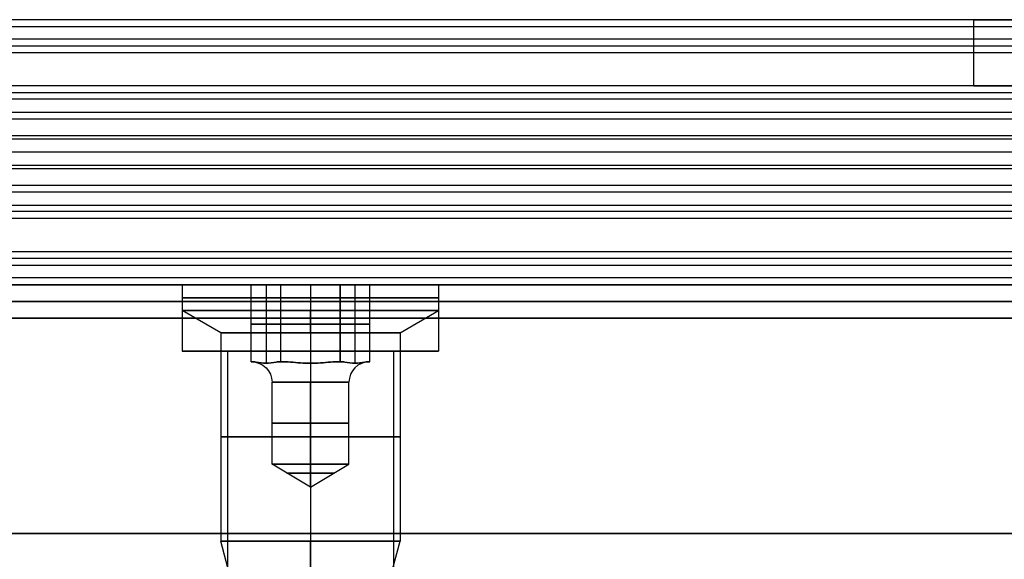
# Model space of a CAD drawing. Header units: millimetres. Extents: x -646 to 654, y -203 to 198.
# Tile 459 of 656: x -357 to -327, y 141 to 157. Entities that reach past the tile are written whole.
import ezdxf

# ---------------------------------------------------------------- set-up
doc = ezdxf.new("R2010")
doc.units = ezdxf.units.MM
doc.layers.add('Default', color=7, linetype='Continuous', true_color=0x000000)

msp = doc.modelspace()

# ---------------------------------------------------------------- linework, layer by layer
at = {"layer": 'Default'}
for p, q in [((-645.384, 149.34, 1170.822), (652.616, 149.34, 1170.822)), ((652.616, 149.34, 772.822), (-645.384, 149.34, 772.822)), ((652.616, 149.34, 971.822), (-645.384, 149.34, 971.822)), ((-352.248, 147.34, 776.822), (-350.834, 147.34, 776.822)), ((-348.384, 147.34, 772.959), (-348.384, 147.34, 773.822)), ((-348.384, 147.34, 778.822), (-348.384, 147.34, 780.686)), ((-345.935, 147.34, 776.822), (-344.521, 147.34, 776.822))]:
    msp.add_line(p, q, dxfattribs=at)
at = {"layer": 'Default', "color": 9, "true_color": 0xbebcba}
for p, q in [((-352.248, 149.34, 776.822), (-350.169, 149.34, 776.822)), ((-352.248, 149.34, 776.822), (-352.248, 148.568, 776.822)), ((-349.723, 149.34, 776.049), (-349.723, 146.977, 776.049)), ((-349.723, 149.34, 777.595), (-349.723, 146.977, 777.595)), ((-348.384, 149.34, 775.277), (-348.384, 146.977, 775.277)), ((-348.384, 149.34, 778.368), (-348.384, 146.977, 778.368)), ((-348.384, 149.34, 772.959), (-348.384, 149.34, 775.277)), ((-348.384, 149.34, 778.368), (-348.384, 149.34, 780.686)), ((-348.384, 149.34, 780.686), (-348.384, 148.568, 780.686)), ((-348.384, 149.34, 772.959), (-348.384, 148.568, 772.959)), ((-347.046, 149.34, 777.595), (-347.046, 146.977, 777.595)), ((-347.046, 149.34, 776.049), (-347.046, 146.977, 776.049)), ((-346.6, 149.34, 776.822), (-344.521, 149.34, 776.822)), ((-344.521, 149.34, 776.822), (-344.521, 148.568, 776.822)), ((-351.089, 147.898, 776.822), (-352.248, 148.568, 776.822)), ((-348.384, 147.898, 779.527), (-348.384, 148.568, 780.686)), ((-348.384, 147.898, 774.118), (-348.384, 148.568, 772.959)), ((-345.68, 147.898, 776.822), (-344.521, 148.568, 776.822)), ((-350.169, 148.159, 776.822), (-349.277, 148.159, 775.277)), ((-349.277, 148.159, 778.368), (-350.169, 148.159, 776.822)), ((-349.277, 148.159, 775.277), (-347.492, 148.159, 775.277)), ((-347.492, 148.159, 778.368), (-349.277, 148.159, 778.368)), ((-346.6, 148.159, 776.822), (-347.492, 148.159, 778.368)), ((-347.492, 148.159, 775.277), (-346.6, 148.159, 776.822)), ((-351.089, 147.898, 776.822), (-351.089, 141.613, 776.822)), ((-348.384, 147.898, 779.527), (-348.384, 141.613, 779.527)), ((-348.384, 147.898, 774.118), (-348.384, 141.613, 774.118)), ((-345.68, 147.898, 776.822), (-345.68, 141.613, 776.822)), ((-350.169, 147.022, 776.822), (-350.162, 147.022, 776.822)), ((-350.165, 147.022, 776.829), (-350.165, 147.022, 776.816)), ((-349.28, 147.022, 775.283), (-349.273, 147.022, 775.283)), ((-349.28, 147.022, 778.361), (-349.273, 147.022, 778.361)), ((-349.273, 147.022, 775.283), (-349.273, 147.022, 775.277)), ((-349.273, 147.022, 778.368), (-349.273, 147.022, 778.361)), ((-347.496, 147.022, 775.283), (-347.496, 147.022, 775.277)), ((-347.496, 147.022, 775.283), (-347.488, 147.022, 775.283)), ((-347.496, 147.022, 778.368), (-347.496, 147.022, 778.361)), ((-347.496, 147.022, 778.361), (-347.488, 147.022, 778.361)), ((-346.607, 147.022, 776.822), (-346.6, 147.022, 776.822)), ((-346.603, 147.022, 776.829), (-346.603, 147.022, 776.816)), ((-349.543, 143.931, 776.822), (-349.543, 146.404, 776.822)), ((-348.384, 143.931, 775.663), (-348.384, 146.404, 775.663)), ((-348.384, 143.931, 777.981), (-348.384, 146.404, 777.981)), ((-347.225, 143.931, 776.822), (-347.225, 146.404, 776.822)), ((-348.384, 143.235, 776.822), (-349.543, 143.931, 776.822)), ((-348.384, 143.235, 776.822), (-347.225, 143.931, 776.822)), ((-348.384, 143.235, 776.822), (-348.384, 143.931, 775.663)), ((-348.384, 143.235, 776.822), (-348.384, 143.931, 777.981)), ((-350.604, 139.804, 776.822), (-351.089, 141.613, 776.822)), ((-348.384, 140.299, 779.175), (-348.384, 141.613, 779.527)), ((-348.384, 139.309, 774.735), (-348.384, 141.613, 774.118)), ((-346.437, 138.786, 776.822), (-345.68, 141.613, 776.822))]:
    msp.add_line(p, q, dxfattribs=at)
at = {"layer": 'Default', "color": 9, "true_color": 0xbebcba, "extrusion": (0, -1, 0)}
for centre, radius in [((-348.384, 776.822, -148.954), 3.864), ((-348.384, 776.822, -144.756), 2.705)]:
    msp.add_circle(centre, radius, dxfattribs=at)
at = {"layer": 'Default', "color": 9, "true_color": 0xbebcba, "extrusion": (0, 1, 0)}
for centre, radius in [((348.384, 776.822, 145.168), 1.159), ((348.384, 776.822, 143.664), 0.715)]:
    msp.add_circle(centre, radius, dxfattribs=at)
for centre, radius, start, end in [((348.384, 776.822, 149.34), 3.864, 270, 90), ((348.384, 776.822, 148.568), 3.864, 90, 180), ((348.384, 776.822, 148.568), 3.864, 180, 270), ((348.384, 776.822, 147.898), 2.705, 270, 0), ((348.384, 776.822, 147.898), 2.705, 0, 90), ((348.384, 776.822, 147.022), 1.777, 359.5918, 0.4082), ((348.384, 776.822, 147.022), 1.777, 359.5918, 0.4082), ((348.384, 776.822, 147.022), 1.777, 299.5918, 300.4082), ((348.384, 776.822, 147.022), 1.777, 59.5918, 60.4082), ((348.384, 776.822, 147.022), 1.777, 59.5918, 60.4082), ((348.384, 776.822, 147.022), 1.777, 119.5918, 120.4082), ((348.384, 776.822, 147.022), 1.777, 239.5918, 240.4082), ((348.384, 776.822, 147.022), 1.777, 119.5918, 120.4082), ((348.384, 776.822, 147.022), 1.777, 179.5918, 180.4082), ((348.384, 776.822, 147.022), 1.777, 179.5918, 180.4082), ((348.384, 776.822, 143.931), 1.159, 270, 90), ((348.384, 776.822, 141.613), 2.705, 90, 180), ((348.384, 776.822, 141.613), 2.705, 180, 270)]:
    msp.add_arc(centre, radius, start, end, dxfattribs=at)
at = {"layer": 'Default', "color": 9, "true_color": 0xbebcba, "extrusion": (0, -1, 0)}
for centre, radius, start, end in [((-348.384, 776.822, -149.34), 3.864, 270, 0), ((-348.384, 776.822, -149.34), 3.864, 0, 90), ((-348.384, 776.822, -148.568), 3.864, 90, 180), ((-348.384, 776.822, -148.568), 3.864, 180, 270), ((-348.384, 776.822, -147.898), 2.705, 270, 0), ((-348.384, 776.822, -147.898), 2.705, 0, 90), ((-348.384, 776.822, -146.404), 1.159, 90, 270), ((-348.384, 776.822, -146.404), 1.159, 270, 90), ((-348.384, 776.822, -143.931), 1.159, 0, 90), ((-348.384, 776.822, -143.931), 1.159, 270, 0), ((-348.384, 776.822, -141.613), 2.705, 90, 180), ((-348.384, 776.822, -141.613), 2.705, 180, 270)]:
    msp.add_arc(centre, radius, start, end, dxfattribs=at)
at = {"layer": 'Default', "color": 9, "true_color": 0xbebcba, "extrusion": (0, 0, -1)}
msp.add_arc((350.162, 146.404, -776.822), 0.618, 90, 180, dxfattribs=at)
at = {"layer": 'Default', "color": 9, "true_color": 0xbebcba, "extrusion": (-1, 0, 0)}
msp.add_arc((-146.404, 778.599, 348.384), 0.618, 202.0243, 270, dxfattribs=at)
at = {"layer": 'Default', "color": 9, "true_color": 0xbebcba, "extrusion": (1, 0, 0)}
msp.add_arc((146.404, 775.045, -348.384), 0.618, 22.0243, 90, dxfattribs=at)
at = {"layer": 'Default', "color": 9, "true_color": 0xbebcba}
msp.add_arc((-346.607, 146.404, 776.822), 0.618, 90, 180, dxfattribs=at)
at = {"layer": 'Default'}
for points in [[(628.616, 157.34, 1076.214), (3.616, 157.34, 1076.214), (-621.384, 157.34, 1076.214)], [(628.616, 157.34, 1089.822), (3.616, 157.34, 1089.822), (-621.384, 157.34, 1089.822)], [(-328.304, 157.34, 1083.018), (-347.884, 157.34, 1083.018), (-367.465, 157.34, 1083.018)], [(-328.384, 155.34, 1082.214), (-328.384, 156.34, 1082.214), (-328.384, 157.34, 1082.214)], [(628.616, 157.129, 1090.717), (3.616, 157.129, 1090.717), (-621.384, 157.129, 1090.717)], [(628.616, 156.755, 1074.8), (3.616, 156.755, 1074.8), (-621.384, 156.755, 1074.8)], [(628.616, 156.54, 1091.422), (3.616, 156.54, 1091.422), (-621.384, 156.54, 1091.422)], [(628.616, 156.34, 1120.822), (3.616, 156.34, 1120.822), (-621.384, 156.34, 1120.822)], [(628.616, 156.34, 1118.822), (3.616, 156.34, 1118.822), (-621.384, 156.34, 1118.822)], [(628.616, 156.34, 1119.822), (3.616, 156.34, 1119.822), (-621.384, 156.34, 1119.822)], [(628.616, 155.34, 1074.214), (3.616, 155.34, 1074.214), (-621.384, 155.34, 1074.214)], [(628.616, 155.34, 1076.214), (3.616, 155.34, 1076.214), (-621.384, 155.34, 1076.214)], [(628.616, 155.34, 1089.714), (3.616, 155.34, 1089.714), (-621.384, 155.34, 1089.714)], [(628.616, 155.34, 1101.322), (3.616, 155.34, 1101.322), (-621.384, 155.34, 1101.322)], [(628.616, 155.34, 1093.822), (3.616, 155.34, 1093.822), (-621.384, 155.34, 1093.822)], [(628.616, 155.34, 1097.572), (3.616, 155.34, 1097.572), (-621.384, 155.34, 1097.572)], [(-328.314, 155.34, 1082.964), (-347.884, 155.34, 1082.964), (-367.454, 155.34, 1082.964)], [(628.616, 155.129, 1102.217), (3.616, 155.129, 1102.217), (-621.384, 155.129, 1102.217)], [(628.616, 154.94, 1092.622), (3.616, 154.94, 1092.622), (-621.384, 154.94, 1092.622)], [(628.616, 154.54, 1102.922), (3.616, 154.54, 1102.922), (-621.384, 154.54, 1102.922)], [(628.616, 154.34, 1093.822), (3.616, 154.34, 1093.822), (-621.384, 154.34, 1093.822)], [(628.616, 153.84, 1120.822), (3.616, 153.84, 1120.822), (-621.384, 153.84, 1120.822)], [(628.616, 153.84, 1118.822), (3.616, 153.84, 1118.822), (-621.384, 153.84, 1118.822)], [(628.616, 153.74, 1090.914), (3.616, 153.74, 1090.914), (-621.384, 153.74, 1090.914)], [(628.616, 153.34, 1101.214), (3.616, 153.34, 1101.214), (-621.384, 153.34, 1101.214)], [(628.616, 153.34, 1093.822), (3.616, 153.34, 1093.822), (-621.384, 153.34, 1093.822)], [(628.616, 153.34, 1097.518), (3.616, 153.34, 1097.518), (-621.384, 153.34, 1097.518)], [(628.616, 153.34, 1093.822), (3.616, 153.34, 1093.822), (-621.384, 153.34, 1093.822)], [(628.616, 153.34, 1101.214), (3.616, 153.34, 1101.214), (-621.384, 153.34, 1101.214)], [(628.616, 153.34, 1097.518), (3.616, 153.34, 1097.518), (-621.384, 153.34, 1097.518)], [(628.616, 152.94, 1104.122), (3.616, 152.94, 1104.122), (-621.384, 152.94, 1104.122)], [(628.616, 152.84, 1074.214), (3.616, 152.84, 1074.214), (-621.384, 152.84, 1074.214)], [(628.616, 152.84, 1076.214), (3.616, 152.84, 1076.214), (-621.384, 152.84, 1076.214)], [(628.616, 152.34, 1101.214), (3.616, 152.34, 1101.214), (-621.384, 152.34, 1101.214)], [(628.616, 152.14, 1092.114), (3.616, 152.14, 1092.114), (-621.384, 152.14, 1092.114)], [(628.616, 151.74, 1102.414), (3.616, 151.74, 1102.414), (-621.384, 151.74, 1102.414)], [(628.616, 151.551, 1092.819), (3.616, 151.551, 1092.819), (-621.384, 151.551, 1092.819)], [(628.616, 151.34, 1093.714), (3.616, 151.34, 1093.714), (-621.384, 151.34, 1093.714)], [(628.616, 151.34, 1101.214), (3.616, 151.34, 1101.214), (-621.384, 151.34, 1101.214)], [(628.616, 151.34, 1097.464), (3.616, 151.34, 1097.464), (-621.384, 151.34, 1097.464)], [(628.616, 151.34, 1120.822), (3.616, 151.34, 1120.822), (-621.384, 151.34, 1120.822)], [(628.616, 151.34, 1118.822), (3.616, 151.34, 1118.822), (-621.384, 151.34, 1118.822)], [(628.616, 151.34, 1105.322), (3.616, 151.34, 1105.322), (-621.384, 151.34, 1105.322)], [(-325.314, 151.34, 1112.072), (-344.884, 151.34, 1112.072), (-364.454, 151.34, 1112.072)], [(628.616, 150.34, 1074.214), (3.616, 150.34, 1074.214), (-621.384, 150.34, 1074.214)], [(628.616, 150.34, 1076.214), (3.616, 150.34, 1076.214), (-621.384, 150.34, 1076.214)], [(628.616, 150.34, 1075.214), (3.616, 150.34, 1075.214), (-621.384, 150.34, 1075.214)], [(628.616, 150.14, 1103.614), (3.616, 150.14, 1103.614), (-621.384, 150.14, 1103.614)], [(628.616, 149.926, 1120.236), (3.616, 149.926, 1120.236), (-621.384, 149.926, 1120.236)], [(628.616, 149.551, 1104.319), (3.616, 149.551, 1104.319), (-621.384, 149.551, 1104.319)], [(628.616, 149.34, 1118.822), (3.616, 149.34, 1118.822), (-621.384, 149.34, 1118.822)], [(628.616, 149.34, 1105.214), (3.616, 149.34, 1105.214), (-621.384, 149.34, 1105.214)], [(-325.304, 149.34, 1112.018), (-344.884, 149.34, 1112.018), (-364.465, 149.34, 1112.018)], [(-352.248, 149.34, 776.822), (-352.248, 148.34, 776.822), (-352.248, 147.34, 776.822)], [(-348.384, 149.34, 780.686), (-348.384, 148.34, 780.686), (-348.384, 147.34, 780.686)], [(-348.384, 149.34, 772.959), (-348.384, 148.34, 772.959), (-348.384, 147.34, 772.959)], [(-344.521, 149.34, 776.822), (-344.521, 148.34, 776.822), (-344.521, 147.34, 776.822)], [(-645.384, 148.84, 1171.322), (3.616, 148.84, 1171.322), (652.616, 148.84, 1171.322)], [(652.616, 148.84, 772.322), (3.616, 148.84, 772.322), (-645.384, 148.84, 772.322)], [(-645.384, 148.34, 1171.822), (3.616, 148.34, 1171.822), (652.616, 148.34, 1171.822)], [(652.616, 148.34, 771.822), (3.616, 148.34, 771.822), (-645.384, 148.34, 771.822)], [(-350.884, 147.34, 776.322), (-350.884, 140.84, 776.322), (-350.884, 134.34, 776.322)], [(-348.384, 147.34, 778.822), (-348.384, 140.84, 778.822), (-348.384, 134.34, 778.822)], [(-348.384, 147.34, 773.822), (-348.384, 140.84, 773.822), (-348.384, 134.34, 773.822)], [(-345.884, 147.34, 776.322), (-345.884, 140.84, 776.322), (-345.884, 134.34, 776.322)], [(-645.384, 141.84, 1171.822), (3.616, 141.84, 1171.822), (652.616, 141.84, 1171.822)], [(652.616, 141.84, 771.822), (3.616, 141.84, 771.822), (-645.384, 141.84, 771.822)]]:
    msp.add_open_spline(points, degree=2, dxfattribs=at)
for points, weights, knots in [([(-324.384, 157.34, 1086.214), (-328.384, 157.34, 1086.214), (-328.384, 157.34, 1082.214), (-328.384, 157.34, 1078.214), (-324.384, 157.34, 1078.214)], [1, 0.707106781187, 1, 0.707106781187, 1], [-55.699112, -55.699112, -55.699112, -49.415927, -49.415927, -43.132741, -43.132741, -43.132741]), ([(-324.384, 155.34, 1078.214), (-328.384, 155.34, 1078.214), (-328.384, 155.34, 1082.214), (-328.384, 155.34, 1086.214), (-324.384, 155.34, 1086.214)], [1, 0.707106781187, 1, 0.707106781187, 1], [43.132741, 43.132741, 43.132741, 49.415927, 49.415927, 55.699112, 55.699112, 55.699112]), ([(-344.521, 149.34, 776.822), (-344.521, 149.34, 780.686), (-348.384, 149.34, 780.686), (-352.248, 149.34, 780.686), (-352.248, 149.34, 776.822), (-352.248, 149.34, 772.959), (-348.384, 149.34, 772.959), (-344.521, 149.34, 772.959), (-344.521, 149.34, 776.822)], [1, 0.707106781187, 1, 0.707106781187, 1, 0.707106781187, 1, 0.707106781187, 1], [7.853982, 7.853982, 7.853982, 15.707963, 15.707963, 23.561945, 23.561945, 31.415927, 31.415927, 39.269908, 39.269908, 39.269908]), ([(-344.521, 148.34, 776.822), (-344.521, 148.34, 780.686), (-348.384, 148.34, 780.686), (-352.248, 148.34, 780.686), (-352.248, 148.34, 776.822), (-352.248, 148.34, 772.959), (-348.384, 148.34, 772.959), (-344.521, 148.34, 772.959), (-344.521, 148.34, 776.822)], [1, 0.707106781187, 1, 0.707106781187, 1, 0.707106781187, 1, 0.707106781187, 1], [7.853982, 7.853982, 7.853982, 15.707963, 15.707963, 23.561945, 23.561945, 31.415927, 31.415927, 39.269908, 39.269908, 39.269908]), ([(-344.521, 147.34, 776.822), (-344.521, 147.34, 780.686), (-348.384, 147.34, 780.686), (-352.248, 147.34, 780.686), (-352.248, 147.34, 776.822), (-352.248, 147.34, 772.959), (-348.384, 147.34, 772.959), (-344.521, 147.34, 772.959), (-344.521, 147.34, 776.822)], [1, 0.707106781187, 1, 0.707106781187, 1, 0.707106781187, 1, 0.707106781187, 1], [7.853982, 7.853982, 7.853982, 15.707963, 15.707963, 23.561945, 23.561945, 31.415927, 31.415927, 39.269908, 39.269908, 39.269908]), ([(-345.884, 147.34, 776.322), (-345.884, 147.34, 778.822), (-348.384, 147.34, 778.822), (-350.884, 147.34, 778.822), (-350.884, 147.34, 776.322), (-350.884, 147.34, 773.822), (-348.384, 147.34, 773.822), (-345.884, 147.34, 773.822), (-345.884, 147.34, 776.322)], [1, 0.707106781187, 1, 0.707106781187, 1, 0.707106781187, 1, 0.707106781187, 1], [0, 0, 0, 5.497787, 5.497787, 10.995574, 10.995574, 16.493361, 16.493361, 21.991149, 21.991149, 21.991149])]:
    msp.add_rational_spline(points, weights, degree=2, knots=knots, dxfattribs=at)
at = {"layer": 'Default', "color": 9, "true_color": 0xbebcba}
for points in [[(-350.169, 149.34, 776.822), (-349.723, 149.34, 776.049), (-349.277, 149.34, 775.277)], [(-350.169, 147.022, 776.822), (-350.169, 148.181, 776.822), (-350.169, 149.34, 776.822)], [(-349.277, 149.34, 778.368), (-349.723, 149.34, 777.595), (-350.169, 149.34, 776.822)], [(-349.277, 149.34, 775.277), (-348.384, 149.34, 775.277), (-347.492, 149.34, 775.277)], [(-349.277, 147.022, 775.277), (-349.277, 148.181, 775.277), (-349.277, 149.34, 775.277)], [(-349.277, 147.022, 778.368), (-349.277, 148.181, 778.368), (-349.277, 149.34, 778.368)], [(-347.492, 149.34, 778.368), (-348.384, 149.34, 778.368), (-349.277, 149.34, 778.368)], [(-347.492, 149.34, 775.277), (-347.492, 148.181, 775.277), (-347.492, 147.022, 775.277)], [(-347.492, 147.022, 778.368), (-347.492, 148.181, 778.368), (-347.492, 149.34, 778.368)], [(-346.6, 149.34, 776.822), (-347.046, 149.34, 777.595), (-347.492, 149.34, 778.368)], [(-347.492, 149.34, 775.277), (-347.046, 149.34, 776.049), (-346.6, 149.34, 776.822)], [(-346.6, 147.022, 776.822), (-346.6, 148.181, 776.822), (-346.6, 149.34, 776.822)], [(-350.169, 147.022, 776.822), (-350.165, 147.022, 776.816), (-350.162, 147.022, 776.81)], [(-350.162, 147.022, 776.835), (-350.165, 147.022, 776.829), (-350.169, 147.022, 776.822)], [(-349.284, 147.022, 775.289), (-349.28, 147.022, 775.283), (-349.277, 147.022, 775.277)], [(-349.277, 147.022, 778.368), (-349.28, 147.022, 778.361), (-349.284, 147.022, 778.355)], [(-349.277, 147.022, 775.277), (-349.269, 147.022, 775.277), (-349.262, 147.022, 775.277)], [(-349.262, 147.022, 778.368), (-349.269, 147.022, 778.368), (-349.277, 147.022, 778.368)], [(-347.507, 147.022, 775.277), (-347.499, 147.022, 775.277), (-347.492, 147.022, 775.277)], [(-347.507, 147.022, 778.368), (-347.499, 147.022, 778.368), (-347.492, 147.022, 778.368)], [(-347.492, 147.022, 778.368), (-347.488, 147.022, 778.361), (-347.485, 147.022, 778.355)], [(-347.492, 147.022, 775.277), (-347.488, 147.022, 775.283), (-347.485, 147.022, 775.289)], [(-346.6, 147.022, 776.822), (-346.603, 147.022, 776.829), (-346.607, 147.022, 776.835)], [(-346.607, 147.022, 776.81), (-346.603, 147.022, 776.816), (-346.6, 147.022, 776.822)]]:
    msp.add_open_spline(points, degree=2, dxfattribs=at)
for points, knots in [([(-349.284, 147.022, 775.289), (-349.327, 147.022, 775.364), (-349.378, 147.017, 775.453), (-349.515, 146.997, 775.69), (-349.628, 146.977, 775.886), (-349.817, 146.977, 776.213), (-349.93, 146.997, 776.409), (-350.067, 147.017, 776.646), (-350.119, 147.022, 776.735), (-350.162, 147.022, 776.81)], [-2.276069, -2.276069, -2.276069, -2.276069, -1.921118, -1.921118, -1.138035, -1.138035, -0.354951, -0.354951, 0, 0, 0, 0]), ([(-350.162, 147.022, 776.835), (-350.119, 147.022, 776.909), (-350.067, 147.017, 776.998), (-349.93, 146.997, 777.235), (-349.817, 146.977, 777.431), (-349.628, 146.977, 777.759), (-349.515, 146.997, 777.954), (-349.378, 147.017, 778.192), (-349.327, 147.022, 778.281), (-349.284, 147.022, 778.355)], [-2.276069, -2.276069, -2.276069, -2.276069, -1.921118, -1.921118, -1.138035, -1.138035, -0.354951, -0.354951, 0, 0, 0, 0]), ([(-348.384, 146.977, 775.277), (-348.573, 146.977, 775.277), (-348.799, 146.997, 775.277), (-349.074, 147.017, 775.277), (-349.176, 147.022, 775.277), (-349.262, 147.022, 775.277)], [-1.138035, -1.138035, -1.138035, -1.138035, -0.354951, -0.354951, 0, 0, 0, 0]), ([(-349.262, 147.022, 778.368), (-349.176, 147.022, 778.368), (-349.074, 147.017, 778.368), (-348.799, 146.997, 778.368), (-348.573, 146.977, 778.368), (-348.384, 146.977, 778.368)], [-2.276069, -2.276069, -2.276069, -2.276069, -1.921118, -1.921118, -1.138035, -1.138035, -1.138035, -1.138035]), ([(-347.507, 147.022, 775.277), (-347.592, 147.022, 775.277), (-347.695, 147.017, 775.277), (-347.969, 146.997, 775.277), (-348.195, 146.977, 775.277), (-348.384, 146.977, 775.277)], [-1.138035, -1.138035, -1.138035, -1.138035, -0.783084, -0.783084, 0, 0, 0, 0]), ([(-348.384, 146.977, 778.368), (-348.195, 146.977, 778.368), (-347.969, 146.997, 778.368), (-347.695, 147.017, 778.368), (-347.592, 147.022, 778.368), (-347.507, 147.022, 778.368)], [-1.138035, -1.138035, -1.138035, -1.138035, -0.354951, -0.354951, 0, 0, 0, 0]), ([(-347.485, 147.022, 778.355), (-347.442, 147.022, 778.281), (-347.391, 147.017, 778.192), (-347.254, 146.997, 777.954), (-347.141, 146.977, 777.759), (-346.951, 146.977, 777.431), (-346.838, 146.997, 777.235), (-346.701, 147.017, 776.998), (-346.65, 147.022, 776.909), (-346.607, 147.022, 776.835)], [-2.276069, -2.276069, -2.276069, -2.276069, -1.921118, -1.921118, -1.138035, -1.138035, -0.354951, -0.354951, 0, 0, 0, 0]), ([(-346.607, 147.022, 776.81), (-346.65, 147.022, 776.735), (-346.701, 147.017, 776.646), (-346.838, 146.997, 776.409), (-346.951, 146.977, 776.213), (-347.141, 146.977, 775.886), (-347.254, 146.997, 775.69), (-347.391, 147.017, 775.453), (-347.442, 147.022, 775.364), (-347.485, 147.022, 775.289)], [-2.276069, -2.276069, -2.276069, -2.276069, -1.921118, -1.921118, -1.138035, -1.138035, -0.354951, -0.354951, 0, 0, 0, 0])]:
    msp.add_open_spline(points, degree=3, knots=knots, dxfattribs=at)

doc.saveas('drawing.dxf')
